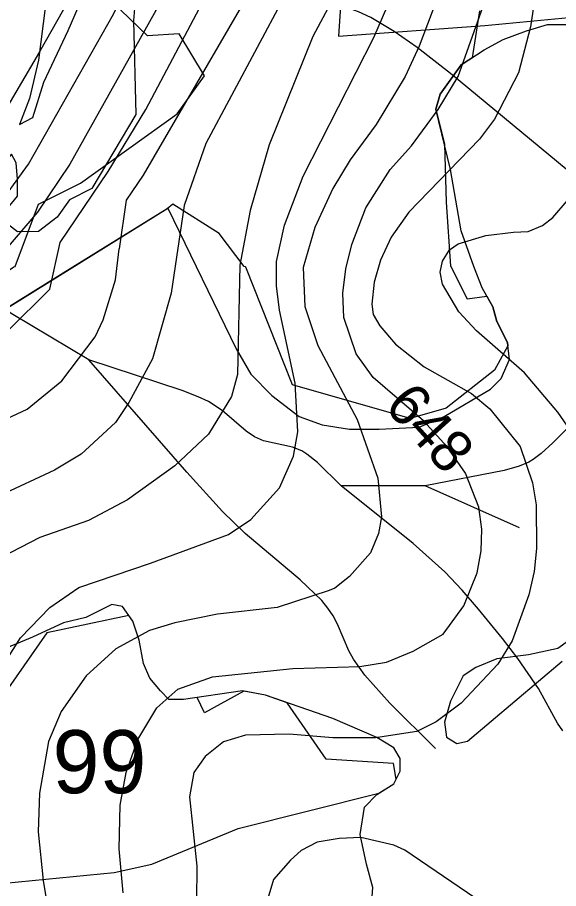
# Model space of a CAD drawing. Extents: x -709584 to -702006, y -1161789 to -1157496.
# Drawn here: x -706844 to -706715.2, y -1160147.8 to -1159940.6 of the extents above; entities that cross this region are included whole.
import ezdxf

# ---------------------------------------------------------------- set-up
doc = ezdxf.new("R2010")
doc.units = 0
for name, color, linetype in [('102_obvod PÚ', 7, 'Continuous'), ('120_vrstevnice hlavní', 7, 'Continuous'), ('121_vrstevnice hlavní_popis', 7, 'Continuous'), ('122_vrstevnice základní', 7, 'Continuous'), ('124_vrstevnice doplňková', 7, 'Continuous'), ('408_BPEJ_linie', 7, 'Continuous'), ('409_BPEJ_popis', 7, 'Continuous'), ('411_akumulovaný odtok', 7, 'Continuous'), ('419_LPIS PB', 7, 'Continuous')]:
    doc.layers.add(name, color=color, linetype=linetype)

msp = doc.modelspace()

# ---------------------------------------------------------------- linework, layer by layer
at = {"layer": '102_obvod PÚ'}
msp.add_lwpolyline([(-706765.89, -1159919.81), (-706767.6, -1159945.07), (-706732.76, -1159942.52), (-706711.1, -1159940.48)], dxfattribs=at)
at = {"layer": '120_vrstevnice hlavní'}
for points in [[(-706720.57, -1159816.24), (-706754.24, -1159840.65), (-706777.42, -1159857.69), (-706786.98, -1159865.84), (-706797.79, -1159877.42), (-706806.52, -1159889.82), (-706814.32, -1159902.85), (-706826.3, -1159926.72), (-706838.7, -1159948.78), (-706850.08, -1159968), (-706864.28, -1159986.25), (-706881.73, -1160002.84), (-706892.86, -1160013.54), (-706901.83, -1160023.23), (-706910.65, -1160034.37), (-706914.99, -1160040.88), (-706920.63, -1160053.9), (-706926.28, -1160071.26), (-706944.21, -1160137.5), (-706945.95, -1160149.65)], [(-706774.69, -1159924.87), (-706799.13, -1159970.58), (-706804.34, -1159985.34), (-706807.38, -1160006.17), (-706811.86, -1160021.79), (-706817.5, -1160032.2), (-706820.69, -1160036.97), (-706828.79, -1160044.5), (-706835.15, -1160048.26), (-706848.17, -1160054.33), (-706857.43, -1160057.66), (-706865.96, -1160062), (-706869.29, -1160064.6), (-706871.89, -1160067.64), (-706876.37, -1160076.46), (-706880.13, -1160097.29), (-706881.29, -1160107.71), (-706881.87, -1160132.87), (-706881.15, -1160152.54)], [(-706719.43, -1159926.32), (-706721.89, -1159942.81), (-706724.79, -1159953.8), (-706730.43, -1159964.8), (-706734.04, -1159969.57), (-706750.82, -1159986.93), (-706755.02, -1159992.86), (-706757.62, -1159998.35), (-706759.07, -1160003.56), (-706759.65, -1160008.77), (-706759.36, -1160011.23), (-706757.77, -1160013.98), (-706754, -1160018.31), (-706747.21, -1160023.67), (-706735.92, -1160030.03), (-706731.58, -1160033.65), (-706724.35, -1160042.61), (-706721.46, -1160051.29), (-706720.59, -1160056.5), (-706720.45, -1160066.92), (-706721.03, -1160072.41), (-706722.33, -1160077.91), (-706726.23, -1160088.9), (-706729.7, -1160094.4), (-706738.38, -1160103.66), (-706744.31, -1160108.14), (-706748.94, -1160110.45), (-706758.78, -1160111.9), (-706768.9, -1160111.9), (-706779.32, -1160111.03), (-706789.73, -1160111.32), (-706794.94, -1160112.91), (-706799.28, -1160116.38), (-706802.03, -1160120.14), (-706803.04, -1160125.93), (-706801.3, -1160142.42), (-706801.45, -1160158.91)]]:
    msp.add_lwpolyline(points, dxfattribs=at)
at = {"layer": '122_vrstevnice základní'}
for points in [[(-706901.94, -1160034.93), (-706878.5, -1160015.52), (-706849.61, -1159986.78), (-706841.37, -1159975.5), (-706821.12, -1159939.85), (-706807.38, -1159911.34), (-706797.19, -1159894.26), (-706784.64, -1159877.2), (-706766.31, -1159858.07), (-706742.37, -1159838.77), (-706703.06, -1159810.72), (-706686.98, -1159797.26), (-706669.15, -1159780.66)], [(-706662, -1159786.17), (-706683.4, -1159804.81), (-706723.19, -1159832.42), (-706744.52, -1159849.25), (-706769.77, -1159871.5), (-706778.88, -1159882.2), (-706787.27, -1159893.92), (-706795.37, -1159907.52), (-706806.65, -1159930.95), (-706831.53, -1159975.5), (-706839.2, -1159986.93), (-706849.9, -1159999.37), (-706851.78, -1160002.55), (-706882.16, -1160027.72)], [(-706836.28, -1160005.21), (-706833.85, -1159994.16), (-706822.42, -1159977.24), (-706813.45, -1159962.48), (-706793.49, -1159924.87), (-706791.9, -1159921.84), (-706782.65, -1159906.17), (-706771.22, -1159890.16), (-706757.48, -1159872.95), (-706745.33, -1159860.51), (-706733.18, -1159849.8), (-706722.04, -1159841.12), (-706703.81, -1159828.83), (-706688.1, -1159817.93), (-706675.8, -1159808.84), (-706663.54, -1159798.55)], [(-706664.92, -1159809.65), (-706676.56, -1159818.59), (-706701.5, -1159837.65), (-706715.38, -1159846.91), (-706730.72, -1159858.77), (-706745.33, -1159872.95), (-706758.2, -1159886.98), (-706770.35, -1159902.31), (-706779.46, -1159917.35), (-706788.72, -1159934.42), (-706814.03, -1159978.1), (-706818.08, -1159984.03), (-706819.82, -1159995.61)], [(-706739.11, -1159922.85), (-706748.36, -1159947.44), (-706751.69, -1159954.67), (-706758.63, -1159966.1), (-706764.85, -1159974.49), (-706768.9, -1159981.29), (-706773.24, -1159990.54), (-706775.99, -1160000.09), (-706775.56, -1160009.35), (-706772.52, -1160018.6), (-706763.12, -1160036.25), (-706758.2, -1160050.14), (-706757.33, -1160059.39), (-706758.05, -1160063.3), (-706759.94, -1160067.93), (-706765, -1160073.57), (-706768.47, -1160076.32), (-706769.77, -1160076.9), (-706782.21, -1160080.95), (-706796.39, -1160082.54), (-706806.51, -1160084.56), (-706812.58, -1160086.44), (-706820.54, -1160090.78), (-706827.63, -1160097.15), (-706833.56, -1160105.68), (-706836.6, -1160112.77), (-706838.77, -1160125.06), (-706839.06, -1160134.32), (-706837.9, -1160145.89), (-706835.15, -1160162.09)], [(-706850.92, -1160158.33), (-706853.52, -1160140.11), (-706854.39, -1160129.69), (-706854.39, -1160121.88), (-706853.23, -1160111.47), (-706851.21, -1160103.66), (-706848.17, -1160095.84), (-706843.25, -1160088.18), (-706836.31, -1160080.95), (-706829.36, -1160076.17), (-706812.3, -1160070.39), (-706793.78, -1160063.59), (-706788.43, -1160059.97), (-706781.63, -1160052.45), (-706778.3, -1160044.93), (-706777.29, -1160039.14), (-706777.87, -1160027.57), (-706781.63, -1160010.22), (-706782.35, -1160004.43), (-706782.35, -1159998.64), (-706780.47, -1159989.97), (-706775.99, -1159978.39), (-706759.21, -1159945.41), (-706750.24, -1159924.58)], [(-706818.81, -1160148.78), (-706819.82, -1160138.37), (-706819.53, -1160127.96), (-706818.08, -1160120.15), (-706815.33, -1160112.33), (-706810.85, -1160104.81), (-706805.79, -1160100.33), (-706797.54, -1160097.44), (-706778.45, -1160095.41), (-706762.54, -1160094.98), (-706756.17, -1160093.96), (-706749.81, -1160091.36), (-706742.72, -1160087.31), (-706737.8, -1160080.51), (-706734.62, -1160072.7), (-706733.61, -1160067.49), (-706733.46, -1160062.29), (-706734.19, -1160057.08), (-706737.37, -1160048.98), (-706741.71, -1160042.76), (-706747.35, -1160036.54), (-706759.36, -1160026.27), (-706763.41, -1160020.63), (-706766.3, -1160011.95), (-706766.59, -1160006.17), (-706765.87, -1160000.38), (-706764.42, -1159994.59), (-706761.09, -1159985.92), (-706755.31, -1159976.8), (-706750.24, -1159971.16), (-706743.88, -1159962.48), (-706739.11, -1159954.67), (-706728.98, -1159926.03)], [(-706769.48, -1159937.31), (-706773.68, -1159945.12), (-706784.09, -1159970.87), (-706788.57, -1159986.49), (-706791.03, -1159999.51), (-706791.61, -1160025.55), (-706793.06, -1160030.75), (-706798.55, -1160039.72), (-706806.51, -1160047.24), (-706817.79, -1160055.34), (-706827.05, -1160060.26), (-706838.62, -1160064.31), (-706847.88, -1160069.08), (-706854.1, -1160074.29), (-706858.29, -1160079.21), (-706861.19, -1160083.69), (-706863.64, -1160089.19), (-706866.1, -1160097.58), (-706867.12, -1160113.2), (-706866.97, -1160128.82), (-706862.2, -1160165.27)], [(-706892, -1160158.33), (-706892.14, -1160143.29), (-706891.42, -1160130.56), (-706890.98, -1160098.74), (-706888.38, -1160079.64), (-706885.2, -1160070.1), (-706882.45, -1160063.73), (-706877.1, -1160054.33), (-706871.17, -1160048.4), (-706866.1, -1160045.07), (-706841.66, -1160033.79), (-706833.41, -1160026.99), (-706825.46, -1160016.58), (-706823.58, -1160012.53), (-706820.69, -1160002.98), (-706819.82, -1159995.61)], [(-706836.28, -1160005.21), (-706846.36, -1160015.24), (-706871.75, -1160032.34), (-706876.66, -1160036.97), (-706884.91, -1160047.1), (-706889.83, -1160055.92), (-706892.43, -1160062.29), (-706897.93, -1160079.07), (-706900.53, -1160089.48), (-706902.84, -1160103.37), (-706907.76, -1160124.2), (-706909.79, -1160148.5)]]:
    msp.add_lwpolyline(points, dxfattribs=at)
at = {"layer": '124_vrstevnice doplňková'}
for points in [[(-706709.01, -1160043.73), (-706715.37, -1160034.49), (-706723.34, -1160025.11), (-706734.77, -1160015.13), (-706738.96, -1160010.65), (-706742.87, -1160004), (-706743.41, -1160001.22), (-706742.87, -1159998.59), (-706741.21, -1159995.86), (-706739.09, -1159994.43), (-706732.53, -1159992.47), (-706725.94, -1159991.7), (-706722.44, -1159991.48), (-706719.08, -1159990.09), (-706716.59, -1159988.16), (-706713.21, -1159984.18)], [(-706731.44, -1160152.54), (-706751.83, -1160138.66), (-706754.44, -1160137.5), (-706762.25, -1160135.62), (-706767.46, -1160135.91), (-706772.64, -1160136.71), (-706776.46, -1160138.75), (-706779.04, -1160140.99), (-706783.02, -1160145.6), (-706785.79, -1160154.65)]]:
    msp.add_lwpolyline(points, dxfattribs=at)
at = {"layer": '408_BPEJ_linie'}
for points in [[(-706945, -1160035), (-706927, -1160032.5), (-706898, -1160024), (-706891, -1160019), (-706881, -1160009), (-706867, -1160014), (-706844.94, -1160000), (-706844.86, -1159999.95), (-706844.53, -1159999.85), (-706839, -1159985), (-706829, -1159980), (-706806, -1159963.5), (-706799.5, -1159954.5), (-706805.5, -1159944.5), (-706813, -1159945), (-706840.5, -1159918.5)], [(-706734, -1159939), (-706735.82, -1159950.21), (-706738.4, -1159951.86), (-706743.41, -1159958.89), (-706744.41, -1159962.41), (-706742.38, -1159970.72), (-706742, -1159984.5), (-706740.91, -1159999.77), (-706740.81, -1159999.94), (-706740.78, -1160000), (-706737, -1160007.5), (-706732.31, -1160006.86), (-706730.9, -1160009.41), (-706729.9, -1160012.92), (-706727.4, -1160017.94), (-706727.3, -1160018.73), (-706730.5, -1160024.5), (-706742, -1160033.5), (-706750.5, -1160036), (-706778.5, -1160028), (-706789.66, -1160000), (-706789.69, -1159999.94), (-706790.06, -1159999.82), (-706796, -1159992), (-706807, -1159985), (-706808.36, -1159986.1), (-706830.8, -1160000), (-706860.5, -1160018.4)], [(-706812.49, -1160097.78), (-706813.99, -1160094.27), (-706814.99, -1160088.74), (-706816.49, -1160084.22), (-706817.46, -1160082.87), (-706837, -1160087), (-706865, -1160127), (-706865, -1160122.8), (-706870.6, -1160127.5), (-706878, -1160110.1), (-706887.4, -1160102.1), (-706893.4, -1160112.1), (-706895.4, -1160120.8), (-706895.43, -1160121.18), (-706890, -1160153.5)], [(-706848, -1160165), (-706847, -1160146.5), (-706821, -1160144), (-706812, -1160142), (-706791.5, -1160133.5), (-706757.99, -1160125.12), (-706754.42, -1160122.89), (-706753.87, -1160121.78), (-706754.5, -1160118), (-706770.5, -1160117), (-706779.79, -1160103.58), (-706784.96, -1160101.8), (-706790.12, -1160100.86), (-706799.5, -1160106), (-706801.22, -1160102.34), (-706804.48, -1160102.8), (-706807.98, -1160102.8), (-706809.98, -1160100.79), (-706812.49, -1160097.78)]]:
    msp.add_lwpolyline(points, dxfattribs=at)
at = {"layer": '411_akumulovaný odtok'}
for p, q in [((-706746.99, -1160052), (-706766.99, -1160052)), ((-706724.49, -1160062), (-706746.99, -1160052))]:
    msp.add_line(p, q, dxfattribs=at)
for points in [[(-706706.99, -1159982), (-706740.95, -1159953.94), (-706748.9, -1159947.75), (-706754.31, -1159943.94), (-706759.9, -1159940.64), (-706762.81, -1159939.3), (-706765.48, -1159938.33), (-706776.36, -1159934.98), (-706782.13, -1159932.34), (-706787.72, -1159929.1), (-706793.2, -1159925.54), (-706803.88, -1159917.85), (-706811.5, -1159911.56), (-706818.44, -1159904.6), (-706826.04, -1159895.97), (-706841.99, -1159877)], [(-706826.99, -1160022), (-706845.09, -1160011.23), (-706849.15, -1160008.6), (-706853.06, -1160005.62), (-706859.29, -1159999.77), (-706891.99, -1159967)], [(-706694.49, -1160019.5), (-706716.62, -1160041.77), (-706719.36, -1160044.29), (-706721.29, -1160045.76), (-706722.32, -1160046.39), (-706724.57, -1160047.36), (-706728.18, -1160048.37), (-706746.99, -1160052)], [(-706766.99, -1160052), (-706772.56, -1160046.49), (-706775.09, -1160044.46), (-706776.31, -1160043.68), (-706778.54, -1160042.77), (-706785.43, -1160041.31), (-706787.57, -1160040.36), (-706789.57, -1160038.98), (-706795.31, -1160034.08), (-706798.51, -1160031.95), (-706800.95, -1160030.8), (-706804.77, -1160029.34), (-706826.99, -1160022)], [(-706744.49, -1160114.5), (-706755.34, -1160103.66), (-706761.3, -1160097), (-706764, -1160093.2), (-706765.11, -1160091.22), (-706767.82, -1160084.93), (-706768.86, -1160082.93), (-706770.13, -1160081.07), (-706771.59, -1160079.31), (-706776.69, -1160074.37), (-706789.77, -1160063.3), (-706795.16, -1160058.08), (-706803.68, -1160048.72), (-706826.99, -1160022)], [(-706714.22, -1160110.23), (-706715.45, -1160108.47), (-706720.02, -1160100.19), (-706724.94, -1160093.03), (-706728.56, -1160088.31), (-706734.25, -1160081.35), (-706738.19, -1160076.82), (-706742.32, -1160072.46), (-706749.84, -1160065.7), (-706766.99, -1160052)]]:
    msp.add_lwpolyline(points, dxfattribs=at)
at = {"layer": '419_LPIS PB'}
for points in [[(-706815.5, -1159930.8), (-706816.4, -1159941.3), (-706815.8, -1159963.7), (-706826.3, -1159981.3), (-706831.6, -1159984), (-706834.5, -1159988.1), (-706839, -1159991.5), (-706844, -1159991.6), (-706846.8, -1159989.4), (-706846.5, -1159986.2), (-706844, -1159983.1), (-706844, -1159979.1), (-706844.3, -1159975.2), (-706845.4, -1159973.1), (-706849.4, -1159977.6), (-706858.4, -1159984.1), (-706865, -1159990.2), (-706869.2, -1159993.8), (-706878.2, -1159998.5), (-706884.1, -1160002), (-706897.1, -1160010.9), (-706913.7, -1160019.4), (-706945.1, -1160033.1)], [(-706837.3, -1159937.7), (-706839, -1159950.8), (-706841.1, -1159959.9), (-706843.5, -1159966.1), (-706840.3, -1159964.4), (-706837.7, -1159956), (-706831.9, -1159943.7), (-706828.5, -1159935.8)], [(-706860.5, -1160018.4), (-706808.2, -1159986), (-706791.96, -1160019.45), (-706788.46, -1160025.47), (-706783.45, -1160030.49), (-706776.95, -1160035.52), (-706771.44, -1160037.52), (-706764.94, -1160038.53), (-706757.93, -1160038.53), (-706748.42, -1160038.03), (-706742.41, -1160035.52), (-706731.4, -1160028.99), (-706728.9, -1160026.48), (-706726.9, -1160021.96), (-706727.4, -1160017.94), (-706729.9, -1160012.92), (-706730.9, -1160009.41), (-706733.4, -1160004.89), (-706735.4, -1159999.86), (-706738.41, -1159991.33), (-706740.91, -1159976.76), (-706744.41, -1159962.41), (-706743.41, -1159958.89), (-706738.4, -1159951.86), (-706732.9, -1159948.34), (-706728.39, -1159945.84), (-706722.88, -1159943.82), (-706717.88, -1159942.32), (-706713.37, -1159942.32)], [(-706759.93, -1160154.02), (-706759.43, -1160147.49), (-706760.93, -1160141.97), (-706762.43, -1160134.94), (-706761.43, -1160128.41), (-706758.43, -1160125.4), (-706754.42, -1160122.89), (-706752.92, -1160119.88), (-706752.92, -1160116.86), (-706754.42, -1160114.35), (-706758.43, -1160111.84), (-706768.94, -1160107.32), (-706784.96, -1160101.8), (-706790.46, -1160100.79), (-706804.48, -1160102.8), (-706807.98, -1160102.8), (-706809.98, -1160100.79), (-706812.49, -1160097.78), (-706813.99, -1160094.27), (-706814.99, -1160088.74), (-706816.49, -1160084.22), (-706818.99, -1160080.71), (-706821.5, -1160080.21), (-706827.7, -1160083.3), (-706833, -1160084.6), (-706840.4, -1160088), (-706848.5, -1160091.3)], [(-706708.37, -1160085.65), (-706715.37, -1160090.67), (-706722.38, -1160092.17), (-706729.89, -1160093.18), (-706734.89, -1160095.19), (-706737.9, -1160097.19), (-706740.9, -1160103.22), (-706742.4, -1160108.24), (-706741.9, -1160111.76), (-706739.4, -1160113.26), (-706736.9, -1160112.76), (-706714.37, -1160093.68)]]:
    msp.add_lwpolyline(points, dxfattribs=at)

# ---------------------------------------------------------------- texts
at = {"layer": '121_vrstevnice hlavní_popis'}
msp.add_text('648', height=10, rotation=312.1345, dxfattribs=at).set_placement((-706756.93, -1160033.22))
at = {"layer": '409_BPEJ_popis'}
msp.add_text('99', height=15, dxfattribs=at).set_placement((-706835.63, -1160125.11))

doc.saveas('drawing.dxf')
